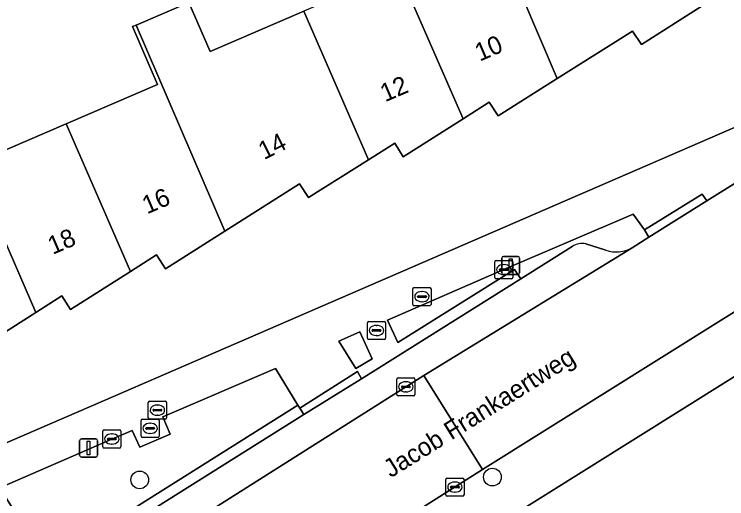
# Model space of a CAD drawing. Extents: x 159352 to 160617, y 385888 to 387323.
# Drawn here: x 159664.19 to 159703.51, y 386177.82 to 386204.55 of the extents above; entities that cross this region are included whole.
import ezdxf

# ---------------------------------------------------------------- set-up
doc = ezdxf.new("R2010")
doc.units = 0
for name, color, linetype in [('IMGEO_Boom', 7, 'Continuous'), ('IMGEO_Erf', 7, 'Continuous'), ('IMGEO_Groenvoorziening', 7, 'Continuous'), ('IMGEO_Kolk', 7, 'Continuous'), ('IMGEO_Lichtmast', 7, 'Continuous'), ('IMGEO_Openbare_ruimte_label', 7, 'Continuous'), ('IMGEO_Pand', 7, 'Continuous'), ('IMGEO_Pand_nummerreeks', 7, 'Continuous'), ('IMGEO_Parkeervlak_open', 7, 'Continuous'), ('IMGEO_Rijbaan_lokaal_open', 7, 'Continuous'), ('IMGEO_Rioolput', 7, 'Continuous'), ('IMGEO_Voetpad_open', 7, 'Continuous')]:
    doc.layers.add(name, color=color, linetype=linetype)

msp = doc.modelspace()

# ---------------------------------------------------------------- linework, layer by layer
at = {"layer": 'IMGEO_Boom'}
for centre in [(159671.116, 386178.86), (159690.577, 386179.013)]:
    msp.add_circle(centre, 0.489, dxfattribs=at)
at = {"layer": 'IMGEO_Erf'}
for points in [[(159659.692, 386207.676), (159651.93, 386204.377), (159652.706, 386202.574), (159652.195, 386201.7), (159650.461, 386200.954), (159649.448, 386203.309), (159647.553, 386202.475), (159648.558, 386200.141), (159645.044, 386198.629), (159642.092, 386197.359), (159641.088, 386199.692), (159614.885, 386188.675), (159616.371, 386185.229), (159610.171, 386182.682), (159608.419, 386181.908), (159612.907, 386171.428), (159617.444, 386160.891), (159669.117, 386183.212), (159707.116, 386199.677), (159719.747, 386207.6)], [(159661.841, 386196.261), (159667.067, 386198.505), (159672.092, 386200.663), (159670.717, 386203.863), (159670.928, 386203.953), (159673.835, 386205.201), (159675, 386202.487), (159680.181, 386204.712)], [(159702.093, 386204.971), (159698.798, 386202.875), (159698.309, 386203.607), (159694.157, 386201.003), (159690.886, 386198.951), (159690.401, 386199.693), (159688.96, 386198.778), (159685.662, 386196.684), (159685.192, 386197.433), (159683.735, 386196.518), (159680.421, 386194.436), (159679.937, 386195.184), (159675.805, 386192.573), (159672.533, 386190.505), (159672.049, 386191.269), (159670.617, 386190.359), (159667.3, 386188.251), (159666.814, 386189.012), (159665.383, 386188.102), (159662.06, 386185.987)], [(159733.216, 386143.666), (159731.929, 386145.722), (159730.642, 386147.777), (159733.744, 386149.721), (159730.165, 386155.842), (159726.781, 386153.737), (159725.367, 386156.01), (159722.148, 386161.186), (159725.532, 386163.291), (159723.428, 386166.327), (159720.325, 386164.383), (159719.037, 386166.44), (159717.751, 386168.494), (159720.853, 386170.438), (159718.998, 386173.467), (159715.904, 386171.529), (159712.527, 386176.922), (159715.626, 386178.852), (159715.021, 386179.818), (159711.398, 386177.548), (159706.136, 386185.947), (159685.685, 386173.135), (159722.272, 386114.357)]]:
    msp.add_lwpolyline(points, dxfattribs=at)
at = {"layer": 'IMGEO_Groenvoorziening'}
for points in [[(159698.284, 386191.67), (159699.204, 386192.245), (159698.969, 386192.653), (159698.352, 386193.525), (159691.207, 386190.458), (159684.781, 386187.668), (159685.357, 386186.443), (159691.793, 386190.467), (159692.137, 386189.957), (159694.982, 386191.739)], [(159695.739, 386191.884), (159696.832, 386191.524)]]:
    msp.add_lwpolyline(points, dxfattribs=at)
for points in [[(159683.047, 386185.008), (159683.947, 386185.537), (159683.271, 386187.026), (159682.099, 386186.503)], [(159665.998, 386174.271), (159679.843, 386182.982), (159678.601, 386185.01), (159672.385, 386182.329), (159672.791, 386181.378), (159671.129, 386180.658), (159670.692, 386181.586), (159669.578, 386181.115), (159663.38, 386178.426)]]:
    msp.add_lwpolyline(points, close=True, dxfattribs=at)
for centre, radius, start, end in [((159695.54, 386190.875), 1.029, 78.842, 122.8449), ((159697.395, 386193.219), 1.786, 251.6323, 299.8514)]:
    msp.add_arc(centre, radius, start, end, dxfattribs=at)
at = {"layer": 'IMGEO_Kolk'}
for p, q in [((159690.705, 386190.033), (159690.705, 386190.885)), ((159690.78, 386190.959), (159691.632, 386190.959)), ((159691.193, 386190.739), (159691.218, 386190.739)), ((159691.706, 386190.885), (159691.706, 386190.033)), ((159690.964, 386190.453), (159690.964, 386190.465)), ((159691.402, 386190.416), (159691.004, 386190.416)), ((159691.007, 386190.502), (159691.405, 386190.502)), ((159691.448, 386190.465), (159691.448, 386190.453)), ((159691.632, 386189.959), (159690.78, 386189.959)), ((159691.216, 386190.179), (159691.191, 386190.179)), ((159685.379, 386184.495), (159686.231, 386184.495)), ((159685.304, 386183.569), (159685.304, 386184.421)), ((159685.606, 386184.038), (159686.004, 386184.038)), ((159685.792, 386184.275), (159685.817, 386184.275)), ((159686.305, 386184.421), (159686.305, 386183.569)), ((159685.563, 386183.989), (159685.563, 386184.001)), ((159686.001, 386183.952), (159685.603, 386183.952)), ((159685.815, 386183.715), (159685.79, 386183.715)), ((159686.047, 386184.001), (159686.047, 386183.989)), ((159686.231, 386183.495), (159685.379, 386183.495)), ((159669.077, 386180.69), (159669.077, 386181.542)), ((159669.152, 386181.616), (159670.004, 386181.616)), ((159669.565, 386181.396), (159669.59, 386181.396)), ((159670.078, 386181.542), (159670.078, 386180.69)), ((159669.336, 386181.11), (159669.336, 386181.122)), ((159669.774, 386181.073), (159669.376, 386181.073)), ((159669.379, 386181.159), (159669.777, 386181.159)), ((159669.82, 386181.122), (159669.82, 386181.11)), ((159670.004, 386180.616), (159669.152, 386180.616)), ((159669.588, 386180.836), (159669.563, 386180.836)), ((159688.085, 386178.963), (159688.937, 386178.963)), ((159688.01, 386178.037), (159688.01, 386178.889)), ((159688.498, 386178.743), (159688.523, 386178.743)), ((159689.011, 386178.889), (159689.011, 386178.037)), ((159688.269, 386178.457), (159688.269, 386178.469)), ((159688.707, 386178.42), (159688.309, 386178.42)), ((159688.312, 386178.506), (159688.71, 386178.506)), ((159688.521, 386178.183), (159688.496, 386178.183)), ((159688.753, 386178.469), (159688.753, 386178.457)), ((159688.937, 386177.963), (159688.085, 386177.963))]:
    msp.add_line(p, q, dxfattribs=at)
for points in [[(159690.705, 386190.033), (159690.705, 386190.885)], [(159690.78, 386190.959), (159691.632, 386190.959)], [(159691.706, 386190.885), (159691.706, 386190.033)], [(159691.632, 386189.959), (159690.78, 386189.959)], [(159685.379, 386184.495), (159686.231, 386184.495)], [(159685.304, 386183.569), (159685.304, 386184.421)], [(159686.305, 386184.421), (159686.305, 386183.569)], [(159686.231, 386183.495), (159685.379, 386183.495)], [(159669.077, 386180.69), (159669.077, 386181.542)], [(159669.152, 386181.616), (159670.004, 386181.616)], [(159670.078, 386181.542), (159670.078, 386180.69)], [(159670.004, 386180.616), (159669.152, 386180.616)], [(159688.085, 386178.963), (159688.937, 386178.963)], [(159688.01, 386178.037), (159688.01, 386178.889)], [(159689.011, 386178.889), (159689.011, 386178.037)], [(159688.937, 386177.963), (159688.085, 386177.963)]]:
    msp.add_lwpolyline(points, dxfattribs=at)
for centre, radius, start, end in [((159690.782, 386190.883), 0.0765, 91.552, 178.448), ((159690.782, 386190.883), 0.0765, 91.552, 178.448), ((159691.63, 386190.883), 0.0765, 1.552, 88.448), ((159691.63, 386190.883), 0.0765, 1.552, 88.448), ((159691.004, 386190.462), 0.0403, 85.8775, 175.7526), ((159691.001, 386190.452), 0.0366, 178.938, 274.7102), ((159691.405, 386190.459), 0.043, 264.8664, 352.4533), ((159691.409, 386190.464), 0.0386, 1.7309, 96.639), ((159690.782, 386190.035), 0.0765, 181.552, 268.448), ((159690.782, 386190.035), 0.0765, 181.552, 268.448), ((159691.63, 386190.035), 0.0765, 271.552, 358.448), ((159691.63, 386190.035), 0.0765, 271.552, 358.448), ((159685.381, 386184.419), 0.0765, 91.552, 178.448), ((159685.381, 386184.419), 0.0765, 91.552, 178.448), ((159686.229, 386184.419), 0.0765, 1.552, 88.448), ((159686.229, 386184.419), 0.0765, 1.552, 88.448), ((159685.603, 386183.998), 0.0403, 85.8775, 175.7526), ((159686.008, 386184), 0.0386, 1.7309, 96.639), ((159685.6, 386183.988), 0.0366, 178.938, 274.7102), ((159686.004, 386183.995), 0.043, 264.8664, 352.4533), ((159685.381, 386183.571), 0.0765, 181.552, 268.448), ((159685.381, 386183.571), 0.0765, 181.552, 268.448), ((159686.229, 386183.571), 0.0765, 271.552, 358.448), ((159686.229, 386183.571), 0.0765, 271.552, 358.448), ((159669.154, 386181.54), 0.0765, 91.552, 178.448), ((159669.154, 386181.54), 0.0765, 91.552, 178.448), ((159670.002, 386181.54), 0.0765, 1.552, 88.448), ((159670.002, 386181.54), 0.0765, 1.552, 88.448), ((159669.376, 386181.119), 0.0403, 85.8775, 175.7526), ((159669.373, 386181.109), 0.0366, 178.938, 274.7102), ((159669.777, 386181.116), 0.043, 264.8664, 352.4533), ((159669.781, 386181.121), 0.0386, 1.7309, 96.639), ((159669.154, 386180.692), 0.0765, 181.552, 268.448), ((159669.154, 386180.692), 0.0765, 181.552, 268.448), ((159670.002, 386180.692), 0.0765, 271.552, 358.448), ((159670.002, 386180.692), 0.0765, 271.552, 358.448), ((159688.087, 386178.887), 0.0765, 91.552, 178.448), ((159688.087, 386178.887), 0.0765, 91.552, 178.448), ((159688.935, 386178.887), 0.0765, 1.552, 88.448), ((159688.935, 386178.887), 0.0765, 1.552, 88.448), ((159688.309, 386178.466), 0.0403, 85.8775, 175.7526), ((159688.306, 386178.456), 0.0366, 178.938, 274.7102), ((159688.71, 386178.463), 0.043, 264.8664, 352.4533), ((159688.714, 386178.468), 0.0386, 1.7309, 96.639), ((159688.087, 386178.039), 0.0765, 181.552, 268.448), ((159688.087, 386178.039), 0.0765, 181.552, 268.448), ((159688.935, 386178.039), 0.0765, 271.552, 358.448), ((159688.935, 386178.039), 0.0765, 271.552, 358.448)]:
    msp.add_arc(centre, radius, start, end, dxfattribs=at)
for centre, major_axis, ratio, start_param, end_param in [((159691.192, 386190.459), (-0.387, 0.002), 0.722429, 4.712389, 7.853982), ((159691.217, 386190.459), (-0.39, 0.002), 0.717154, 1.570796, 4.712389), ((159685.791, 386183.995), (-0.387, 0.002), 0.722429, 4.712389, 7.853982), ((159685.816, 386183.995), (-0.39, 0.002), 0.717154, 1.570796, 4.712389), ((159669.564, 386181.116), (-0.387, 0.002), 0.722429, 4.712389, 7.853982), ((159669.589, 386181.116), (-0.39, 0.002), 0.717154, 1.570796, 4.712389), ((159688.497, 386178.463), (-0.387, 0.002), 0.722429, 4.712389, 7.853982), ((159688.522, 386178.463), (-0.39, 0.002), 0.717154, 1.570796, 4.712389)]:
    msp.add_ellipse(centre, major_axis=major_axis, ratio=ratio, start_param=start_param, end_param=end_param, dxfattribs=at)
at = {"layer": 'IMGEO_Lichtmast'}
for p, q in [((159691.189, 386191.187), (159691.979, 386191.187)), ((159691.979, 386191.187), (159691.189, 386191.187)), ((159691.089, 386190.287), (159691.089, 386191.087)), ((159691.089, 386191.087), (159691.089, 386190.287)), ((159692.079, 386191.087), (159692.079, 386190.287)), ((159692.079, 386190.287), (159692.079, 386191.087)), ((159691.979, 386190.187), (159691.189, 386190.187)), ((159691.189, 386190.187), (159691.979, 386190.187)), ((159667.803, 386180.222), (159667.803, 386181.022)), ((159667.803, 386181.022), (159667.803, 386180.222)), ((159667.903, 386181.122), (159668.693, 386181.122)), ((159668.693, 386181.122), (159667.903, 386181.122)), ((159668.793, 386181.022), (159668.793, 386180.222)), ((159668.793, 386180.222), (159668.793, 386181.022)), ((159668.693, 386180.122), (159667.903, 386180.122)), ((159667.903, 386180.122), (159668.693, 386180.122))]:
    msp.add_line(p, q, dxfattribs=at)
for points in [[(159691.509, 386191.062), (159691.659, 386191.062), (159691.659, 386190.312), (159691.509, 386190.312), (159691.509, 386191.062)], [(159668.223, 386180.997), (159668.373, 386180.997), (159668.373, 386180.247), (159668.223, 386180.247), (159668.223, 386180.997)]]:
    msp.add_lwpolyline(points, dxfattribs=at)
for centre, start, end in [((159691.189, 386191.087), 90, 180), ((159691.189, 386191.087), 90, 180), ((159691.979, 386191.087), 0, 90), ((159691.979, 386191.087), 360, 90), ((159691.189, 386190.287), 180, 270), ((159691.189, 386190.287), 180, 270), ((159691.979, 386190.287), 270, 0), ((159691.979, 386190.287), 270, 0), ((159667.903, 386181.022), 90, 180), ((159667.903, 386181.022), 90, 180), ((159668.693, 386181.022), 0, 90), ((159668.693, 386181.022), 360, 90), ((159667.903, 386180.222), 180, 270), ((159667.903, 386180.222), 180, 270), ((159668.693, 386180.222), 270, 0), ((159668.693, 386180.222), 270, 0)]:
    msp.add_arc(centre, 0.1, start, end, dxfattribs=at)
at = {"layer": 'IMGEO_Pand'}
for points in [[(159698.496, 386213.168), (159693.35, 386210.943), (159692.181, 386213.666), (159689.273, 386212.418), (159694.157, 386201.003), (159698.309, 386203.607), (159698.798, 386202.875), (159702.093, 386204.971)], [(159689.273, 386212.418), (159689.063, 386212.328), (159690.441, 386209.118), (159685.389, 386206.948), (159688.96, 386198.778), (159690.401, 386199.693), (159690.886, 386198.951), (159694.157, 386201.003)], [(159683.735, 386196.518), (159685.192, 386197.433), (159685.662, 386196.684), (159688.96, 386198.778), (159685.389, 386206.948), (159680.181, 386204.712)], [(159680.181, 386204.712), (159675, 386202.487), (159673.835, 386205.201), (159670.928, 386203.953), (159675.805, 386192.573), (159679.937, 386195.184), (159680.421, 386194.436), (159683.735, 386196.518)], [(159670.928, 386203.953), (159670.717, 386203.863), (159672.092, 386200.663), (159667.067, 386198.505), (159670.617, 386190.359), (159672.049, 386191.269), (159672.533, 386190.505), (159675.805, 386192.573)], [(159660.62, 386199.108), (159652.534, 386195.636), (159653.959, 386192.332), (159657.463, 386184.135), (159661.583, 386186.744), (159662.06, 386185.987), (159665.383, 386188.102), (159661.841, 386196.261)], [(159665.383, 386188.102), (159666.814, 386189.012), (159667.3, 386188.251), (159670.617, 386190.359), (159667.067, 386198.505), (159661.841, 386196.261)]]:
    msp.add_lwpolyline(points, close=True, dxfattribs=at)
at = {"layer": 'IMGEO_Parkeervlak_open'}
for points in [[(159694.982, 386191.739), (159692.137, 386189.957), (159683.351, 386184.43), (159680.171, 386182.463), (159666.308, 386173.758), (159663.117, 386171.76), (159649.085, 386162.993), (159645.879, 386160.999), (159629.498, 386150.732), (159629.323, 386150.614)], [(159667.269, 386172.261), (159686.801, 386184.624), (159698.284, 386191.67)], [(159696.832, 386191.524), (159695.739, 386191.884)]]:
    msp.add_lwpolyline(points, dxfattribs=at)
for centre, radius, start, end in [((159695.54, 386190.875), 1.029, 78.842, 122.8449), ((159697.395, 386193.219), 1.786, 251.6323, 299.8514)]:
    msp.add_arc(centre, radius, start, end, dxfattribs=at)
at = {"layer": 'IMGEO_Rijbaan_lokaal_open'}
msp.add_lwpolyline([(159710.076, 386191.982), (159713.085, 386193.866), (159728.58, 386203.569), (159725.377, 386208.588), (159702.417, 386194.251), (159699.204, 386192.245), (159698.284, 386191.67), (159686.801, 386184.624), (159690.037, 386179.433)], close=True, dxfattribs=at)
msp.add_lwpolyline([(159685.663, 386176.667), (159690.037, 386179.433), (159686.801, 386184.624), (159667.269, 386172.261), (159670.441, 386167.202), (159673.365, 386168.979)], dxfattribs=at)
at = {"layer": 'IMGEO_Rioolput'}
for p, q in [((159686.19, 386188.544), (159686.19, 386189.396)), ((159686.265, 386189.47), (159687.117, 386189.47)), ((159686.678, 386189.25), (159686.703, 386189.25)), ((159687.191, 386189.396), (159687.191, 386188.544)), ((159686.449, 386188.964), (159686.449, 386188.976)), ((159686.887, 386188.927), (159686.489, 386188.927)), ((159686.492, 386189.013), (159686.89, 386189.013)), ((159686.933, 386188.976), (159686.933, 386188.964)), ((159687.117, 386188.47), (159686.265, 386188.47)), ((159686.701, 386188.69), (159686.676, 386188.69)), ((159683.754, 386187.604), (159684.606, 386187.604)), ((159683.679, 386186.678), (159683.679, 386187.53)), ((159684.167, 386187.384), (159684.192, 386187.384)), ((159684.68, 386187.53), (159684.68, 386186.678)), ((159683.938, 386187.098), (159683.938, 386187.11)), ((159684.376, 386187.061), (159683.978, 386187.061)), ((159683.981, 386187.147), (159684.379, 386187.147)), ((159684.19, 386186.824), (159684.165, 386186.824)), ((159684.422, 386187.11), (159684.422, 386187.098)), ((159684.606, 386186.604), (159683.754, 386186.604)), ((159671.59, 386182.282), (159671.59, 386183.134)), ((159671.665, 386183.208), (159672.517, 386183.208)), ((159672.078, 386182.988), (159672.103, 386182.988)), ((159672.591, 386183.134), (159672.591, 386182.282)), ((159671.849, 386182.702), (159671.849, 386182.714)), ((159672.287, 386182.665), (159671.889, 386182.665)), ((159671.892, 386182.751), (159672.29, 386182.751)), ((159672.333, 386182.714), (159672.333, 386182.702)), ((159671.194, 386181.278), (159671.194, 386182.13)), ((159671.269, 386182.204), (159672.121, 386182.204)), ((159672.517, 386182.208), (159671.665, 386182.208)), ((159672.101, 386182.428), (159672.076, 386182.428)), ((159672.195, 386182.13), (159672.195, 386181.278)), ((159671.453, 386181.698), (159671.453, 386181.71)), ((159671.496, 386181.747), (159671.894, 386181.747)), ((159671.682, 386181.984), (159671.707, 386181.984)), ((159671.937, 386181.71), (159671.937, 386181.698)), ((159671.891, 386181.661), (159671.493, 386181.661)), ((159671.705, 386181.424), (159671.68, 386181.424)), ((159672.121, 386181.204), (159671.269, 386181.204))]:
    msp.add_line(p, q, dxfattribs=at)
for points in [[(159686.19, 386188.544), (159686.19, 386189.396)], [(159686.265, 386189.47), (159687.117, 386189.47)], [(159687.191, 386189.396), (159687.191, 386188.544)], [(159687.117, 386188.47), (159686.265, 386188.47)], [(159683.754, 386187.604), (159684.606, 386187.604)], [(159683.679, 386186.678), (159683.679, 386187.53)], [(159684.68, 386187.53), (159684.68, 386186.678)], [(159684.606, 386186.604), (159683.754, 386186.604)], [(159671.59, 386182.282), (159671.59, 386183.134)], [(159671.665, 386183.208), (159672.517, 386183.208)], [(159672.591, 386183.134), (159672.591, 386182.282)], [(159671.194, 386181.278), (159671.194, 386182.13)], [(159671.269, 386182.204), (159672.121, 386182.204)], [(159672.517, 386182.208), (159671.665, 386182.208)], [(159672.195, 386182.13), (159672.195, 386181.278)], [(159672.121, 386181.204), (159671.269, 386181.204)]]:
    msp.add_lwpolyline(points, dxfattribs=at)
for centre, radius, start, end in [((159686.267, 386189.394), 0.0765, 91.552, 178.448), ((159686.267, 386189.394), 0.0765, 91.552, 178.448), ((159687.115, 386189.394), 0.0765, 1.552, 88.448), ((159687.115, 386189.394), 0.0765, 1.552, 88.448), ((159686.489, 386188.973), 0.0403, 85.8775, 175.7526), ((159686.486, 386188.963), 0.0366, 178.938, 274.7102), ((159686.89, 386188.97), 0.043, 264.8664, 352.4533), ((159686.894, 386188.975), 0.0386, 1.7309, 96.639), ((159686.267, 386188.546), 0.0765, 181.552, 268.448), ((159686.267, 386188.546), 0.0765, 181.552, 268.448), ((159687.115, 386188.546), 0.0765, 271.552, 358.448), ((159687.115, 386188.546), 0.0765, 271.552, 358.448), ((159683.756, 386187.528), 0.0765, 91.552, 178.448), ((159683.756, 386187.528), 0.0765, 91.552, 178.448), ((159684.604, 386187.528), 0.0765, 1.552, 88.448), ((159684.604, 386187.528), 0.0765, 1.552, 88.448), ((159683.978, 386187.107), 0.0403, 85.8775, 175.7526), ((159683.975, 386187.097), 0.0366, 178.938, 274.7102), ((159684.379, 386187.104), 0.043, 264.8664, 352.4533), ((159684.383, 386187.109), 0.0386, 1.7309, 96.639), ((159683.756, 386186.68), 0.0765, 181.552, 268.448), ((159683.756, 386186.68), 0.0765, 181.552, 268.448), ((159684.604, 386186.68), 0.0765, 271.552, 358.448), ((159684.604, 386186.68), 0.0765, 271.552, 358.448), ((159671.667, 386183.132), 0.0765, 91.552, 178.448), ((159671.667, 386183.132), 0.0765, 91.552, 178.448), ((159672.515, 386183.132), 0.0765, 1.552, 88.448), ((159672.515, 386183.132), 0.0765, 1.552, 88.448), ((159671.889, 386182.711), 0.0403, 85.8775, 175.7526), ((159671.886, 386182.701), 0.0366, 178.938, 274.7102), ((159672.29, 386182.708), 0.043, 264.8664, 352.4533), ((159672.294, 386182.713), 0.0386, 1.7309, 96.639), ((159671.271, 386182.128), 0.0765, 91.552, 178.448), ((159671.271, 386182.128), 0.0765, 91.552, 178.448), ((159671.667, 386182.284), 0.0765, 181.552, 268.448), ((159671.667, 386182.284), 0.0765, 181.552, 268.448), ((159672.119, 386182.128), 0.0765, 1.552, 88.448), ((159672.119, 386182.128), 0.0765, 1.552, 88.448), ((159672.515, 386182.284), 0.0765, 271.552, 358.448), ((159672.515, 386182.284), 0.0765, 271.552, 358.448), ((159671.493, 386181.707), 0.0403, 85.8775, 175.7526), ((159671.49, 386181.697), 0.0366, 178.938, 274.7102), ((159671.894, 386181.704), 0.043, 264.8664, 352.4533), ((159671.898, 386181.709), 0.0386, 1.7309, 96.639), ((159671.271, 386181.28), 0.0765, 181.552, 268.448), ((159671.271, 386181.28), 0.0765, 181.552, 268.448), ((159672.119, 386181.28), 0.0765, 271.552, 358.448), ((159672.119, 386181.28), 0.0765, 271.552, 358.448)]:
    msp.add_arc(centre, radius, start, end, dxfattribs=at)
for centre, major_axis, ratio, start_param, end_param in [((159686.677, 386188.97), (-0.387, 0.002), 0.722429, 4.712389, 7.853982), ((159686.702, 386188.97), (-0.39, 0.002), 0.717154, 1.570796, 4.712389), ((159684.166, 386187.104), (-0.387, 0.002), 0.722429, 4.712389, 7.853982), ((159684.191, 386187.104), (-0.39, 0.002), 0.717154, 1.570796, 4.712389), ((159672.077, 386182.708), (-0.387, 0.002), 0.722429, 4.712389, 7.853982), ((159672.102, 386182.708), (-0.39, 0.002), 0.717154, 1.570796, 4.712389), ((159671.681, 386181.704), (-0.387, 0.002), 0.722429, 4.712389, 7.853982), ((159671.706, 386181.704), (-0.39, 0.002), 0.717154, 1.570796, 4.712389)]:
    msp.add_ellipse(centre, major_axis=major_axis, ratio=ratio, start_param=start_param, end_param=end_param, dxfattribs=at)
at = {"layer": 'IMGEO_Voetpad_open'}
for points in [[(159662.86, 386172.145), (159666.048, 386174.133), (159665.998, 386174.271), (159663.38, 386178.426), (159669.578, 386181.115), (159670.692, 386181.586), (159671.129, 386180.658), (159672.791, 386181.378), (159672.385, 386182.329), (159678.601, 386185.01), (159679.843, 386182.982), (159679.947, 386182.816), (159683.126, 386184.832), (159683.351, 386184.43), (159692.137, 386189.957), (159691.793, 386190.467), (159685.357, 386186.443), (159684.781, 386187.668), (159691.207, 386190.458), (159698.352, 386193.525), (159698.969, 386192.653), (159702.158, 386194.63), (159702.417, 386194.251), (159725.377, 386208.588)], [(159719.747, 386207.6), (159707.116, 386199.677), (159669.117, 386183.212), (159617.444, 386160.891), (159618.283, 386158.932), (159620.325, 386159.832), (159620.711, 386159), (159622.308, 386159.737), (159621.986, 386160.533), (159623.907, 386161.387), (159638.878, 386167.868), (159641.058, 386168.783), (159645.566, 386161.501), (159645.652, 386161.379), (159648.843, 386163.369), (159648.755, 386163.513), (159644.576, 386170.32)], [(159731.871, 386205.614), (159728.58, 386203.569), (159713.085, 386193.866), (159713.589, 386193.057), (159710.577, 386191.178), (159710.076, 386191.982), (159690.037, 386179.433), (159685.663, 386176.667)], [(159682.747, 386171.384), (159685.685, 386173.135), (159706.136, 386185.947), (159706.086, 386186.026), (159709.709, 386188.295), (159709.758, 386188.216), (159711.363, 386189.221), (159714.574, 386191.233), (159731.071, 386201.577)]]:
    msp.add_lwpolyline(points, dxfattribs=at)
for points in [[(159699.204, 386192.245), (159702.417, 386194.251), (159702.158, 386194.63), (159698.969, 386192.653)], [(159682.099, 386186.503), (159683.271, 386187.026), (159683.947, 386185.537), (159683.047, 386185.008)], [(159680.171, 386182.463), (159683.351, 386184.43), (159683.126, 386184.832), (159679.947, 386182.816)], [(159680.171, 386182.463), (159679.947, 386182.816), (159679.843, 386182.982), (159665.998, 386174.271), (159666.048, 386174.133), (159666.308, 386173.758)]]:
    msp.add_lwpolyline(points, close=True, dxfattribs=at)

# ---------------------------------------------------------------- texts
at = {"layer": 'IMGEO_Openbare_ruimte_label'}
msp.add_text('Jacob Frankaertweg', height=1, rotation=32.0054, dxfattribs=at).set_placement((159684.967, 386178.945))
at = {"layer": 'IMGEO_Pand_nummerreeks'}
for s, rotation, p in [('10', 23.2231, (159689.877, 386201.928)), ('12', 23.2231, (159684.657, 386199.689)), ('14', 26.4927, (159677.978, 386196.497)), ('16', 23.2079, (159671.521, 386193.503)), ('18', 23.2079, (159666.313, 386191.27))]:
    msp.add_text(s, height=1, rotation=rotation, dxfattribs=at).set_placement(p)

doc.saveas('drawing.dxf')
